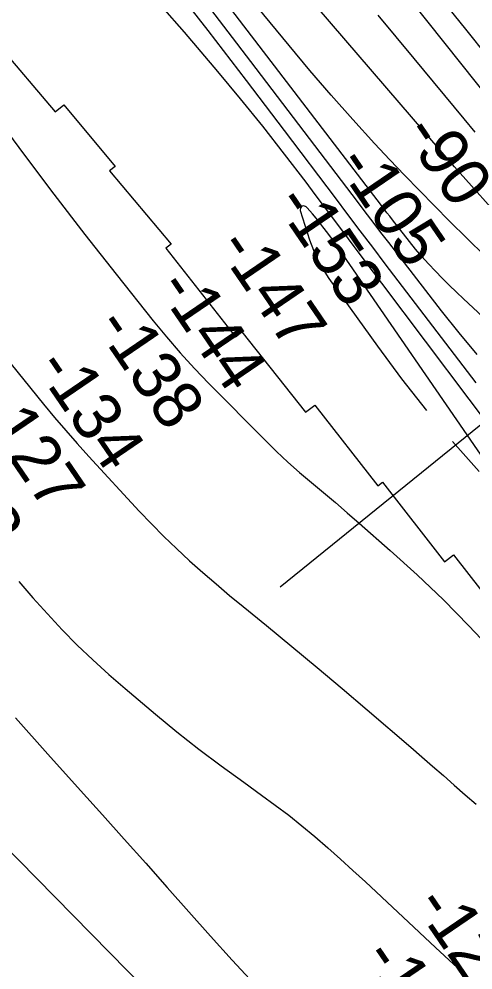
# Model space of a CAD drawing. Extents: x 3704301 to 3742427, y 506229 to 532009.
# Drawn here: x 3730339 to 3730964, y 514774 to 516084 of the extents above; entities that cross this region are included whole.
import ezdxf

# ---------------------------------------------------------------- set-up
doc = ezdxf.new("R2010")
doc.units = 0
for name, color, linetype in [('V-RIVR-RANG', 7, 'Continuous'), ('V-RRAP-RVMT', 7, 'Continuous'), ('V-TOPO-MAJR', 7, 'Continuous'), ('V-TOPO-MINR', 7, 'Continuous')]:
    doc.layers.add(name, color=color, linetype=linetype)

msp = doc.modelspace()

# ---------------------------------------------------------------- linework, layer by layer
at = {"layer": 'V-RIVR-RANG'}
msp.add_line((3731630.9, 516057.4), (3730698.9, 515301.5), dxfattribs=at)
at = {"layer": 'V-RRAP-RVMT'}
for p, q in [((3730299.3, 516062.1), (3730389.1, 515956.4)), ((3730389.1, 515956.4), (3730400.9, 515966.4)), ((3730400.9, 515966.4), (3730471.3, 515881.4)), ((3730471.3, 515881.4), (3730463.8, 515875.1)), ((3730463.8, 515875.1), (3730548.6, 515774.4)), ((3730548.6, 515774.4), (3730541.5, 515768.7)), ((3730541.5, 515768.7), (3730637.2, 515646.5)), ((3730637.2, 515646.5), (3730646, 515653.3)), ((3730646, 515653.3), (3730733.6, 515542.7)), ((3730733.6, 515542.7), (3730746.3, 515552.5)), ((3730746.3, 515552.5), (3730833, 515441)), ((3730833, 515441), (3730839.5, 515446.1)), ((3730839.5, 515446.1), (3730924.8, 515336.5)), ((3730924.8, 515336.5), (3730937.4, 515346)), ((3730937.4, 515346), (3731009.1, 515253.8))]:
    msp.add_line(p, q, dxfattribs=at)
at = {"layer": 'V-TOPO-MAJR'}
for points in [[(3728958.6, 516732.8), (3729469.5, 516036.5), (3730021.4, 515264), (3730023, 515261.9), (3730024.5, 515259.8), (3730026, 515257.7), (3730027.5, 515255.6), (3730037.3, 515241.8), (3730043.8, 515232.9), (3730050.2, 515223.9), (3730056.7, 515215), (3730063.1, 515206), (3730613.8, 514645.2)], [(3730980.4, 515758), (3730931.9, 515806.1), (3730911.1, 515827), (3730890.4, 515848), (3730870, 515869.2), (3730849.7, 515890.6), (3730828.8, 515913), (3730798.6, 515946), (3730768.8, 515979.4), (3730739.7, 516013.4), (3730711.1, 516047.8), (3730667.7, 516101)], [(3730984.7, 515470.3), (3730780.6, 515767), (3730779.1, 515769.1), (3730777.6, 515771.2), (3730776.1, 515773.4), (3730774.5, 515775.5), (3730764.3, 515789.4), (3730757.5, 515798.3), (3730750.5, 515807.1), (3730743.3, 515815.8), (3730736, 515824.3), (3730734.7, 515825.7), (3730731.2, 515827), (3730728.4, 515826.8), (3730726.8, 515824.5), (3730726.1, 515820.8), (3730739.1, 515780.1), (3730744.4, 515766.1), (3730750.4, 515752.4), (3730757.8, 515739.4), (3730765.9, 515726.8), (3730832.7, 515633.5), (3730865.9, 515588.8), (3730900.1, 515545)], [(3730935.9, 515502.5), (3730972.7, 515460.8)]]:
    msp.add_lwpolyline(points, dxfattribs=at)
at = {"layer": 'V-TOPO-MINR'}
for points in [[(3732054, 514508.3), (3731544.7, 515193.8), (3731379.8, 515383.4), (3731306.9, 515466.9), (3731233.8, 515550.1), (3731160.3, 515633), (3731086.6, 515715.6), (3730938.8, 515880.7), (3730730.1, 516124), (3730660.5, 516205), (3730590.9, 516286.1), (3730521.3, 516367.2), (3730451.7, 516448.2), (3730347.8, 516569.2), (3730330.1, 516589.7)], [(3731015.7, 515937.8), (3730720.6, 516308.8)], [(3731031.5, 515624.2), (3730951.3, 515698.9), (3730941.4, 515708.3), (3730931.6, 515717.7), (3730922, 515727.4), (3730912.4, 515737.1), (3730903.1, 515747), (3730894, 515757.1), (3730885.2, 515767.5), (3730876.7, 515778.1), (3730853.4, 515807.8), (3730849.6, 515812.7), (3730845.8, 515817.6), (3730842, 515822.5), (3730838.2, 515827.4), (3730528.4, 516232.8)], [(3730968.5, 515583), (3730843.5, 515747.3), (3730826.2, 515769.9), (3730809, 515792.6), (3730791.9, 515815.3), (3730774.7, 515838), (3730704.7, 515930.9), (3730652.3, 515999.9), (3730599.6, 516068.6), (3730546.2, 516136.9)], [(3730970.1, 515622.4), (3730945.1, 515652), (3730920.9, 515682.3), (3730848.4, 515776.3), (3730837.5, 515790.4), (3730826.7, 515804.6), (3730815.9, 515818.7), (3730805.1, 515832.9), (3730658.5, 516026.1), (3730589.9, 516116.1)], [(3730985.3, 516031.7), (3730954.2, 516070.4), (3730923.4, 516109.2)], [(3731019.2, 515480.5), (3730838.8, 515720.3), (3730815.8, 515750.9), (3730792.8, 515781.6), (3730769.8, 515812.2), (3730746.9, 515842.8), (3730734.4, 515859.6), (3730704.8, 515898.4), (3730674.8, 515936.8), (3730644.1, 515974.7), (3730612.9, 516012.1), (3730566.9, 516066.3), (3730536.3, 516101.2)], [(3730967.1, 515928.5), (3730952, 515946.8), (3730883.2, 516030), (3730833.7, 516089.9)], [(3730303.6, 515954.9), (3730345.1, 515898.7), (3730387.1, 515842.9), (3730429.8, 515787.7), (3730473, 515732.7), (3730523.9, 515668.8), (3730542.2, 515646.4), (3730561.1, 515624.5), (3730580.7, 515603.1), (3730600.7, 515582.2), (3730678.3, 515503.8), (3730693.7, 515488.7), (3730709.4, 515474), (3730725.5, 515459.7), (3730741.9, 515445.8), (3730758.4, 515432), (3730774.9, 515418.2), (3730791.2, 515404.1), (3730807.4, 515390), (3730850.3, 515352.2), (3730887.3, 515318.5), (3730923.5, 515284), (3730958.6, 515248.3), (3730992.9, 515211.9)], [(3730300.8, 515642.3), (3730372.8, 515553.8), (3730388, 515535.5), (3730403.5, 515517.3), (3730419.3, 515499.4), (3730435.3, 515481.7), (3730504.7, 515406.5), (3730521.4, 515388.9), (3730538.5, 515371.5), (3730556, 515354.7), (3730573.9, 515338.1), (3730592.1, 515322), (3730610.5, 515306), (3730629.1, 515290.3), (3730647.9, 515274.8), (3730680.1, 515248.6), (3730715, 515219.9), (3730749.7, 515191.1), (3730784.2, 515162), (3730818.5, 515132.7), (3730878.6, 515081), (3730893.6, 515068), (3730908.6, 515055), (3730923.5, 515041.9), (3730938.4, 515028.7), (3730953.3, 515015.6), (3730968.4, 515002.6)], [(3730338.9, 515309.5), (3730358.2, 515286.8), (3730378.1, 515264.7), (3730398.4, 515243), (3730419.4, 515221.9), (3730440.8, 515201.3), (3730462.8, 515181.3), (3730485.2, 515161.8), (3730526.9, 515126.8), (3730556.6, 515102.4), (3730586.7, 515078.5), (3730617.4, 515055.3), (3730648.5, 515032.7), (3730673.2, 515015.2), (3730692, 515001.4), (3730710.6, 514987.3), (3730728.7, 514972.7), (3730746.6, 514957.8), (3730764.2, 514942.5), (3730781.7, 514927), (3730798.9, 514911.3), (3730816, 514895.5), (3730912.4, 514804.9), (3730924.9, 514793.4), (3730937.5, 514781.9), (3730950.3, 514770.6)], [(3730334.1, 515121.5), (3730379, 515071.4), (3730423.9, 515021.3), (3730454.1, 514987.7), (3730483.9, 514954.4), (3730513.6, 514921.1), (3730543.3, 514887.7), (3730572.9, 514854.2), (3730573, 514854), (3730602.7, 514820.7), (3730632.6, 514787.7), (3730662.9, 514755)]]:
    msp.add_lwpolyline(points, dxfattribs=at)

# ---------------------------------------------------------------- texts
at = {"layer": 'V-RIVR-RANG'}
for s, rotation, p in [('-90', 304.3219, (3730866.5, 515927.2)), ('-105', 304.3219, (3730774.1, 515885.1)), ('-153', 304.3219, (3730689.9, 515831.1)), ('-147', 304.3219, (3730610.1, 515770.6)), ('-144', 304.3219, (3730527.6, 515714.2)), ('-138', 304.3219, (3730442.3, 515661.7)), ('-134', 304.3219, (3730360, 515604.9)), ('-127', 304.3219, (3730277.4, 515548.5)), ('-123', 304.3219, (3730192.9, 515494.9)), ('-122', 304.3056, (3730881.8, 514864)), ('-116', 304.3056, (3730810, 514791.7))]:
    msp.add_text(s, height=67, rotation=rotation, dxfattribs=at).set_placement(p)

doc.saveas('drawing.dxf')
